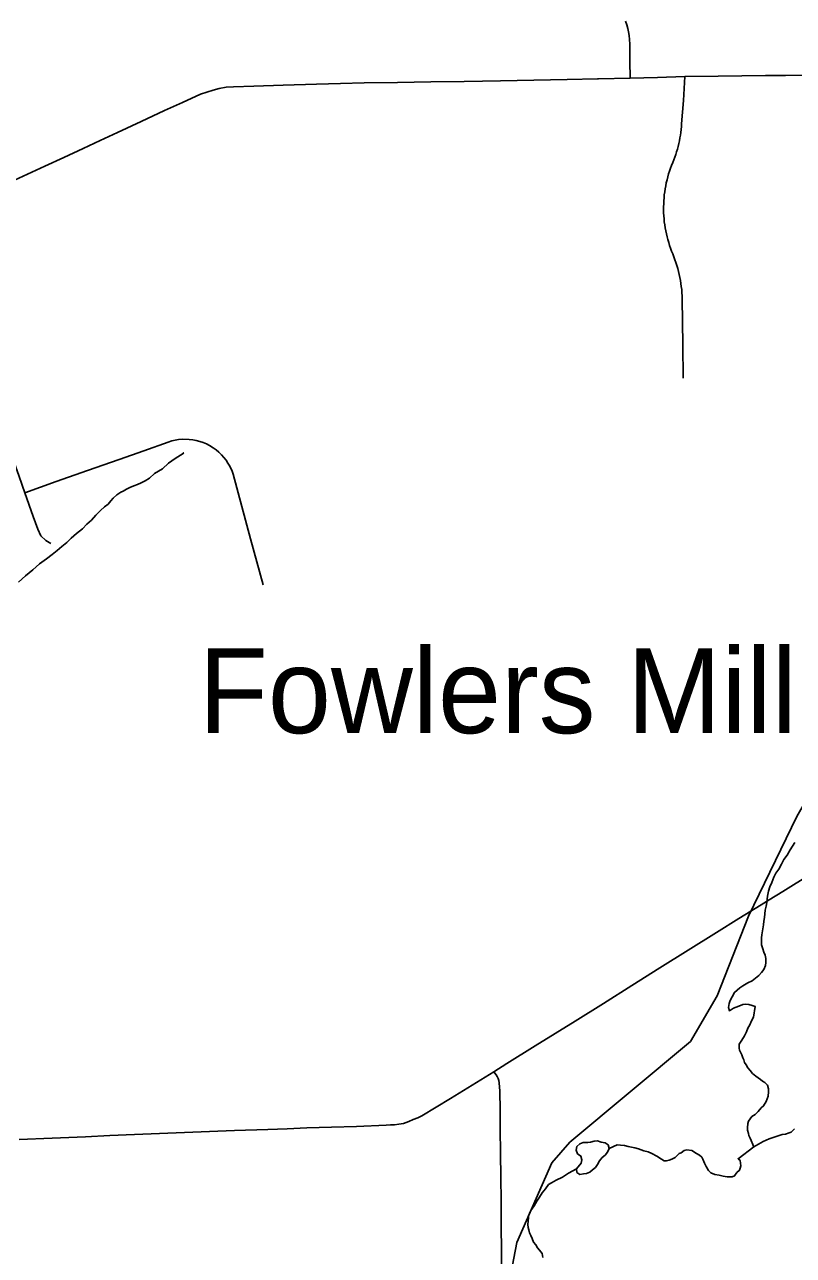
# Model space of a CAD drawing. Extents: x 103424 to 286016, y 38711 to 110967.
# Drawn here: x 125931 to 129737, y 78769 to 84863 of the extents above; entities that cross this region are included whole.
import ezdxf

# ---------------------------------------------------------------- set-up
doc = ezdxf.new("R2010")
doc.units = 0
for name, color, linetype in [('GM_X_County_Road', 7, 'Continuous'), ('GM_X_Major_River', 7, 'Continuous'), ('GM_X_Minor_River', 7, 'Continuous'), ('GM_X_Rail_Line', 7, 'Continuous'), ('GM_X_Township_Road', 7, 'Continuous'), ('GM_X_Unincorporated_Text', 7, 'Continuous'), ('GM_X_US_Route', 7, 'Continuous')]:
    doc.layers.add(name, color=color, linetype=linetype)

msp = doc.modelspace()

# ---------------------------------------------------------------- linework, layer by layer
at = {"layer": 'GM_X_County_Road'}
msp.add_lwpolyline([(128254.9, 79677.9), (128265, 79663), (128270.3, 79654.5), (128275.4, 79645.5), (128278.1, 79635.6), (128280, 79623.2), (128283.6, 79582.3), (128284.7, 79488.1), (128285.7, 79393.9), (128287.1, 79274.7), (128288.5, 79155.5), (128289.8, 79038.7), (128291.2, 78921.8), (128292.5, 78785.5), (128291.8, 78710.8)], dxfattribs=at)
at = {"layer": 'GM_X_Major_River'}
for points in [[(129743.8, 80813.9), (129722, 80777.3), (129706.2, 80750.9), (129690.3, 80728.5), (129678.4, 80706.2), (129664.6, 80681.8), (129650.7, 80661.5), (129640.8, 80641.2), (129631, 80614.8), (129621.1, 80594.5), (129613.3, 80572.2), (129609.6, 80547.9), (129605.9, 80515.6), (129602.1, 80497.4), (129598.2, 80479.1), (129596.4, 80460.9), (129594.6, 80442.7), (129590.8, 80424.5), (129589, 80406.3), (129581.5, 80355.8), (129579.6, 80341.6), (129579.8, 80323.4), (129580, 80307.3), (129582.2, 80297.2), (129586.3, 80287.1), (129590.5, 80271), (129596.8, 80254.9), (129601, 80238.8)], [(129601, 80238.8), (129601.3, 80218.6), (129599.4, 80204.4), (129591.6, 80184.2), (129579.6, 80169.9), (129565.6, 80155.6), (129549.6, 80141.3), (129533.6, 80129), (129511.5, 80118.7), (129487.5, 80104.3), (129471.4, 80094.1), (129459.4, 80081.8), (129445.4, 80071.6), (129433.6, 80049.3), (129423.7, 80031), (129419.8, 80016.8), (129417.9, 80006.7), (129416, 79996.6), (129420.2, 79980.5), (129440.3, 79992.8), (129466.4, 80003.1), (129486.5, 80011.4), (129500.6, 80013.6), (129516.8, 80011.7), (129533, 80005.8), (129547.2, 80001.9), (129539.7, 79949.3), (129529.9, 79931), (129522, 79910.8), (129512.1, 79894.5), (129504.2, 79876.2), (129494.4, 79855.9), (129482.5, 79835.6), (129474.5, 79825.5), (129468.6, 79815.3), (129468.8, 79795.1), (129471, 79785), (129475.1, 79775), (129481.3, 79762.9), (129487.6, 79746.8), (129491.7, 79736.8), (129495.9, 79724.7), (129504.1, 79712.6), (129512.4, 79698.6), (129522.6, 79684.5), (129534.9, 79670.5), (129551.2, 79656.5), (129563.4, 79648.6), (129573.6, 79640.6), (129583.8, 79632.6), (129596, 79624.7), (129608.3, 79612.7), (129614.5, 79594.5), (129614.7, 79578.4), (129612.9, 79558.2), (129603.2, 79531.8), (129589.3, 79509.5), (129577.3, 79499.2), (129563.3, 79480.9), (129547.4, 79466.6), (129531.3, 79456.4), (129515.4, 79434), (129511.5, 79421.8), (129509.7, 79401.6), (129509.9, 79389.5), (129514.1, 79373.4), (129516.2, 79363.3), (129522.5, 79349.2), (129541.1, 79306.4)], [(128824.8, 79298.2), (128820.6, 79316.3), (128804.5, 79326.3), (128786.3, 79330.2), (128768.1, 79336.1), (128750.1, 79334), (128732, 79329.8), (128719.8, 79328.5)], [(128719.8, 79328.5), (128695.7, 79327.5), (128679.7, 79321.4), (128665.7, 79309.2), (128661.8, 79291), (128667.9, 79272.9), (128684.1, 79260.9), (128690.3, 79242.8), (128686.4, 79226.7), (128662.7, 79198.6)], [(128680.7, 79170.2), (128698.8, 79172.3), (128712.9, 79174.4), (128729, 79180.6), (128743, 79192.8), (128757, 79205), (128766.9, 79219.2), (128776.9, 79237.4), (128790.8, 79253.6), (128804.9, 79265.8), (128816.8, 79280), (128824.8, 79298.2)], [(129541.1, 79306.4), (129463, 79247.6), (129473.2, 79239.6), (129477.6, 79213.4), (129473.7, 79201.3), (129469.8, 79191.1), (129457.8, 79178.9), (129445.9, 79162.6), (129433.8, 79158.4), (129423.7, 79158.3), (129409.5, 79158.2), (129389.3, 79162), (129369.1, 79165.9), (129348.8, 79169.7), (129328.5, 79177.6), (129316.3, 79189.6), (129305.9, 79209.7), (129297.7, 79225.8), (129289.4, 79245.9), (129283.2, 79255.9), (129273, 79265.9), (129256.7, 79273.8), (129234.3, 79287.8), (129210.1, 79291.6), (129196, 79289.4), (129182, 79277.1), (129171.9, 79273), (129151.9, 79254.6), (129135.9, 79246.4), (129121.8, 79240.2), (129109.7, 79238), (129097.6, 79237.9), (129083.4, 79245.9), (129061, 79259.8), (129036.6, 79273.7), (129018.3, 79281.6), (128996, 79287.4), (128983.9, 79291.3), (128969.6, 79297.2), (128951.4, 79301.1), (128935.2, 79305), (128919, 79308.9), (128900.8, 79312.7), (128880.6, 79314.5), (128864.4, 79316.4), (128824.8, 79298.2)], [(128662.7, 79198.6), (128623.7, 79176.6), (128593.6, 79156.2), (128563.5, 79141.7), (128539.4, 79129.3), (128525.3, 79121.1), (128509.4, 79098.8), (128493.5, 79078.4), (128479.6, 79058.1), (128467.7, 79037.7), (128453.8, 79015.4), (128438, 78991), (128430.1, 78976.8), (128426.1, 78966.6), (128426.3, 78954.5), (128424.4, 78938.3), (128422.6, 78922.1), (128424.8, 78908), (128427, 78895.9), (128431.2, 78881.8), (128437.4, 78867.8), (128443.6, 78853.7), (128449.9, 78835.6), (128462.2, 78821.5), (128470.4, 78807.5), (128480.6, 78795.5), (128492.9, 78779.4), (128497.2, 78759.3)], [(128662.7, 79198.6), (128664.5, 79180.1), (128680.7, 79170.2)]]:
    msp.add_lwpolyline(points, dxfattribs=at)
at = {"layer": 'GM_X_Minor_River'}
for points in [[(125901.5, 82102.8), (125935.5, 82133.4), (125971.4, 82164.1), (126005.5, 82192.7), (126039.5, 82217.3), (126067.5, 82239.8), (126091.6, 82258.2), (126115.5, 82278.7), (126139.6, 82299.1), (126161.5, 82319.5), (126187.5, 82344), (126217.5, 82366.5), (126239.5, 82389), (126261.5, 82409.4), (126283.4, 82433.9), (126307.4, 82456.3), (126327.4, 82474.7), (126345.4, 82489), (126357.3, 82505.3), (126369.3, 82517.5), (126387.3, 82533.9), (126397.3, 82542), (126407.3, 82548.2), (126419.4, 82552.4), (126435.4, 82562.6), (126451.5, 82570.9), (126471.6, 82579.1), (126489.7, 82585.4), (126507.8, 82593.6), (126527.8, 82603.9), (126549.9, 82616.3), (126573.9, 82640.8), (126614, 82663.4), (126644, 82692), (126676, 82714.5), (126716.1, 82739.1), (126718.1, 82743.2), (126720.1, 82743.2)], [(129541.1, 79306.4), (129587.3, 79333.7), (129617.4, 79346.1), (129651.6, 79358.6), (129681.8, 79367), (129698, 79369.1), (129716, 79375.4), (129726.1, 79379.5), (129742.1, 79395.8)]]:
    msp.add_lwpolyline(points, dxfattribs=at)
at = {"layer": 'GM_X_Rail_Line'}
msp.add_lwpolyline([(128241.2, 78169.9), (128368.1, 78832.6), (128541.9, 79227.4), (128629.7, 79329.6), (129227.8, 79828.9), (129359.3, 80054.5), (129514.4, 80449.3), (129754, 80942.7), (130073.4, 81497.3), (130392.9, 81915.6), (130942.6, 82503), (131154, 82822.6), (131191.6, 83057.6), (131257.4, 83377.2), (131356, 83574.6), (131525.1, 83795.5), (131789.7, 83960.5), (132065.7, 84110.9), (132341.7, 84198.6), (132735.6, 84277.4), (133125.5, 84406.9), (133562.5, 84584.8), (133875.3, 84761), (134206.1, 85023.5)], dxfattribs=at)
at = {"layer": 'GM_X_Township_Road'}
for points in [[(128928.3, 84597.3), (128927.8, 84681.9), (128927.4, 84766.4), (128926.2, 84789.6), (128924.1, 84807.9), (128921.1, 84826.1), (128917.1, 84844.1), (128912.1, 84861.8), (128906.3, 84879.3)], [(128767.5, 84593.9), (128772.7, 84594), (128928.3, 84597.3), (129064.1, 84601.5), (129199.8, 84605.7), (129364.9, 84607.4), (129482.4, 84608.7), (129599.9, 84610), (129698.2, 84611.2), (129796.4, 84612.4), (129919.2, 84616.6), (130041.9, 84620.8), (130207, 84623.6), (130345.1, 84626), (130483.2, 84628.3), (130609.7, 84634.3), (130736.3, 84640.3)], [(125881.3, 84091.9), (126031.1, 84161.3), (126125.6, 84205), (126220.2, 84248.9), (126305.7, 84288.9), (126391.3, 84328.9), (126507.6, 84383.4), (126624, 84437.9), (126712.6, 84477.7), (126801.1, 84517.5), (126864.8, 84537.9), (126893.6, 84545.8), (126928.2, 84552.4), (126965.2, 84554.5), (127066.3, 84558.2), (127211.9, 84563.5), (127376.9, 84567.7), (127494.6, 84570.6), (127612.3, 84573.6), (127777.3, 84576), (127942.3, 84578.5), (128107.4, 84581), (128197.2, 84582.4), (128287, 84583.7), (128452.1, 84587.2), (128617.1, 84590.7), (128767.5, 84593.9)], [(129192.2, 83112.1), (129189.8, 83277.1), (129188.2, 83390.9), (129186.6, 83504.7), (129186.1, 83520), (129185.3, 83535.2), (129184.1, 83550.4), (129182.3, 83565.6), (129180.6, 83580.6), (129178.1, 83595.7), (129175.3, 83610.7), (129172.3, 83625.6), (129168.8, 83640.4), (129165, 83655.2), (129160.7, 83669.8), (129155.9, 83684.3), (129150.9, 83698.7), (129145.6, 83713), (129139.9, 83727.1), (129134.3, 83741), (129129.1, 83755), (129124.3, 83769.1), (129119.8, 83783.4), (129115.5, 83797.9), (129111.7, 83812.3), (129108.2, 83827), (129105.2, 83841.6), (129102.4, 83856.3), (129100.1, 83871.1), (129098.2, 83886), (129096.6, 83900.9), (129095.7, 83915.8), (129094.9, 83930.8), (129094.4, 83945.8), (129095.4, 83990.6), (129096.7, 84005.6), (129098.2, 84020.5), (129100.2, 84035.4), (129102.5, 84050.2), (129105, 84064.9), (129108.1, 84079.5), (129111.6, 84094.2), (129115.4, 84108.6), (129119.4, 84123), (129123.9, 84137.3), (129129, 84151.5), (129134, 84165.5), (129139.8, 84179.4), (129145.1, 84192.5), (129150.2, 84205.8), (129154.7, 84219.1), (129159, 84232.6), (129163, 84246.2), (129166.6, 84259.8), (129170.1, 84273.6), (129172.9, 84287.4), (129175.6, 84301.3), (129177.9, 84315.2), (129179.7, 84329.2), (129181.5, 84343.3), (129182.7, 84357.4), (129183.5, 84371.5), (129192.6, 84486.1), (129199.8, 84605.7)], [(126061, 82292.9), (126036.1, 82309.2), (126012.2, 82332.4), (125996, 82364.2), (125973.1, 82427.2), (125931.8, 82545.3), (125904, 82624.7), (125876.3, 82704), (125848.4, 82784.5), (125820.6, 82864.9), (125803.6, 82921.3), (125797.7, 82964.2), (125794.9, 82985.7), (125794.5, 83036.9), (125793, 83155), (125791.5, 83273.2), (125789.7, 83438.3), (125788.1, 83574.9), (125786.6, 83711.6), (125784.7, 83858.6), (125782.8, 84005.7), (125782.5, 84059.7)], [(125931.8, 82545.3), (126087.5, 82600.2), (126243.1, 82655.1), (126398.8, 82710.1), (126520.7, 82753.1), (126642.6, 82796.1), (126659.2, 82801.2), (126676.3, 82805.2), (126693.7, 82808), (126711.3, 82809.5), (126746.2, 82809), (126763.9, 82806.8), (126781, 82803.4), (126798.1, 82798.9), (126814.7, 82793.2), (126830.8, 82786.4), (126846.4, 82778.5), (126865.3, 82767), (126879.4, 82756.6), (126893, 82745.4), (126905.6, 82733.2), (126917.4, 82720.1), (126928.2, 82706.3), (126938, 82691.7), (126946.8, 82676.5), (126957.9, 82652.6), (126963.9, 82636.2), (127006.9, 82476.8), (127049.8, 82317.4), (127080.6, 82203), (127111.4, 82088.7)]]:
    msp.add_lwpolyline(points, dxfattribs=at)
at = {"layer": 'GM_X_US_Route'}
msp.add_lwpolyline([(125903.9, 79342.7), (126066.9, 79349.1), (126231.8, 79356.9), (126353.6, 79362.7), (126475.4, 79368.5), (126640.4, 79374.6), (126805.4, 79380.7), (126970.3, 79386.9), (127135.3, 79393), (127231.7, 79396.6), (127328.1, 79400.1), (127451, 79403.6), (127574, 79407), (127720.5, 79413.8), (127741.9, 79415.4), (127762.9, 79416.4), (127784.5, 79419.3), (127806.5, 79422.9), (127833.4, 79431.9), (127855.4, 79442), (127877.4, 79450.1), (127898.1, 79459.8), (128038.9, 79545.9), (128146.9, 79611.9), (128254.9, 79677.9), (128318.6, 79718.8), (128458.7, 79806.1), (128557.8, 79867.7), (128656.9, 79929.4), (128796.9, 80017.1), (128936.8, 80104.7), (129076.7, 80192.3), (129216.6, 80279.9), (129356.5, 80367.5), (129466.7, 80436.5), (129576.9, 80505.5), (129617, 80530.1), (129684.3, 80571.2), (129824.5, 80658.3)], dxfattribs=at)
msp.add_lwpolyline([(125903.9, 79342.7), (126066.9, 79349.1), (126231.8, 79356.9), (126353.6, 79362.7), (126475.4, 79368.5), (126640.4, 79374.6), (126805.4, 79380.7), (126970.3, 79386.9), (127135.3, 79393), (127231.7, 79396.6), (127328.1, 79400.1), (127451, 79403.6), (127574, 79407), (127720.5, 79413.8), (127741.9, 79415.4), (127762.9, 79416.4), (127784.5, 79419.3), (127806.5, 79422.9), (127833.4, 79431.9), (127855.4, 79442), (127877.4, 79450.1), (127898.1, 79459.8), (128038.9, 79545.9), (128146.9, 79611.9), (128254.9, 79677.9), (128318.6, 79718.8), (128458.7, 79806.1), (128557.8, 79867.7), (128656.9, 79929.4), (128796.9, 80017.1), (128936.8, 80104.7), (129076.7, 80192.3), (129216.6, 80279.9), (129356.5, 80367.5), (129466.7, 80436.5), (129576.9, 80505.5), (129617, 80530.1), (129684.3, 80571.2), (129824.5, 80658.3)], dxfattribs=at)

# ---------------------------------------------------------------- texts
at = {"layer": 'GM_X_Unincorporated_Text'}
msp.add_text('Fowlers Mill', height=419.602, rotation=0.00001, dxfattribs=at).set_placement((126793, 81354.7))

doc.saveas('drawing.dxf')
